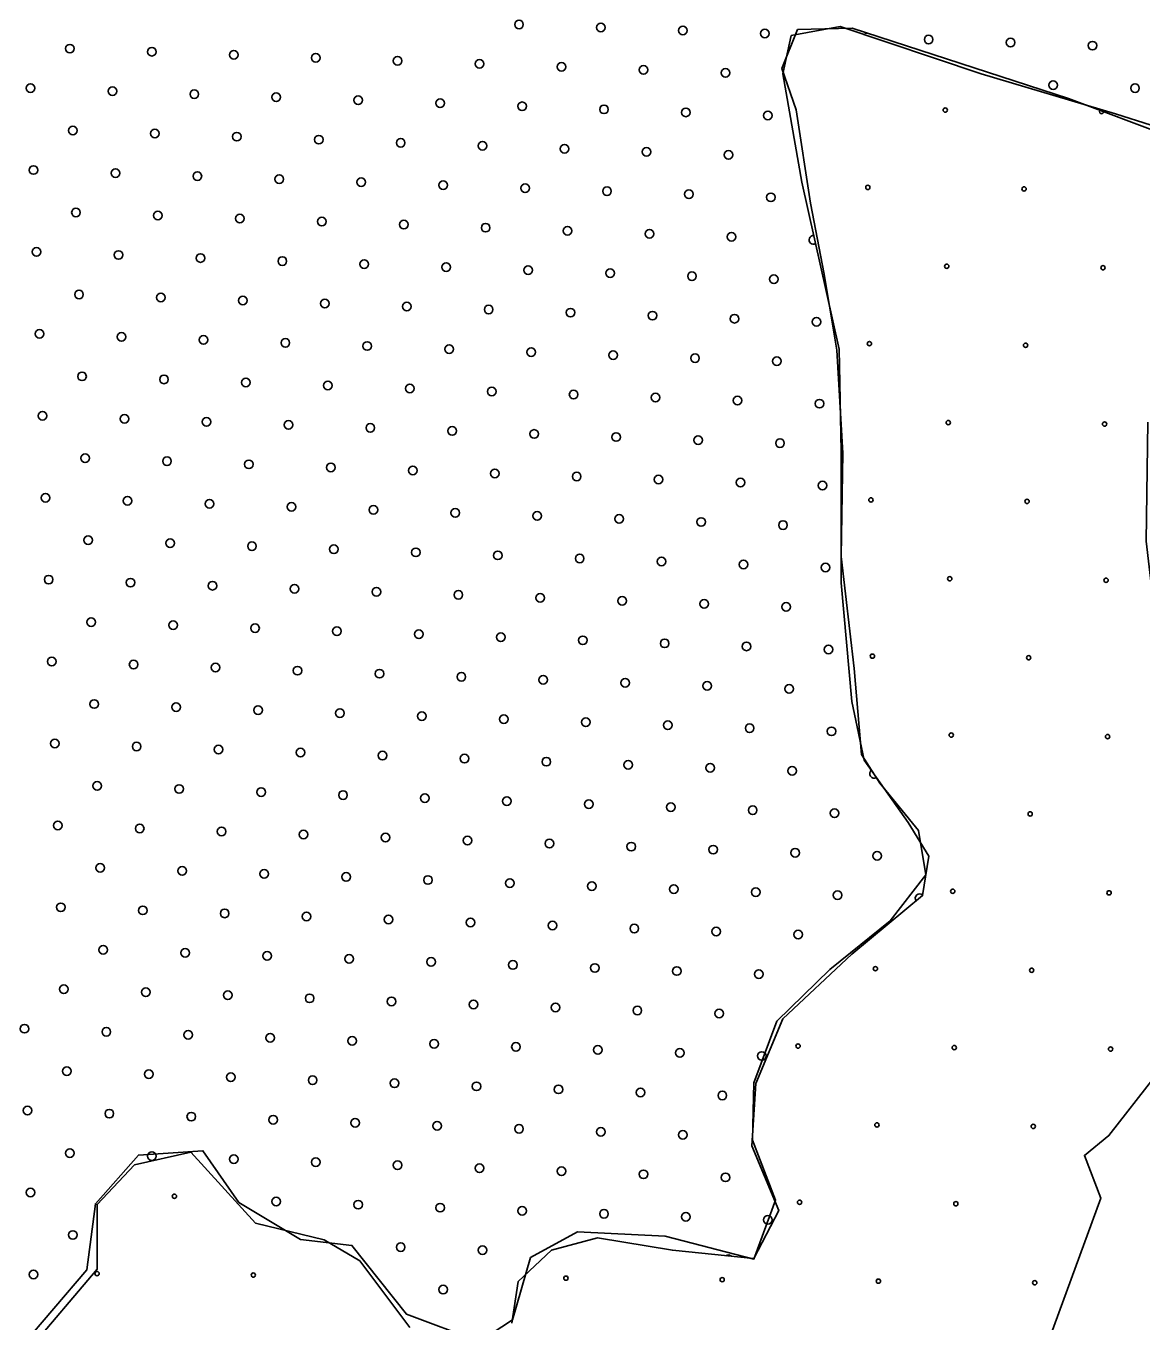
# Model space of a CAD drawing. Extents: x 1612280 to 1883141, y 560852 to 780851.
# Drawn here: x 1786542 to 1789286, y 643812 to 646999 of the extents above; entities that cross this region are included whole.
import ezdxf

# ---------------------------------------------------------------- set-up
doc = ezdxf.new("R2010")
doc.units = 0
for name, color, linetype in [('DESIGN - EROSION CONTROL - Devices', 7, 'Continuous'), ('DESIGN - SCRATCH - User 1', 7, 'Continuous'), ('DESIGN - TRAFFIC CONTROL PERMANENT - Pavement Marking Text', 7, 'Continuous')]:
    doc.layers.add(name, color=color, linetype=linetype)

msp = doc.modelspace()

# ---------------------------------------------------------------- linework, layer by layer
at = {"layer": 'DESIGN - EROSION CONTROL - Devices'}
for centre in [(1788804, 646792.2), (1788804, 646792.2), (1788613.6, 646601.8), (1788613.6, 646601.8), (1788998.2, 646598.1), (1788998.2, 646598.1), (1788807.8, 646407.7), (1788807.8, 646407.7), (1789192.3, 646404), (1789192.3, 646404), (1788617.4, 646217.3), (1788617.4, 646217.3), (1789001.9, 646213.5), (1789001.9, 646213.5), (1788811.5, 646023.1), (1788811.5, 646023.1), (1789196.1, 646019.4), (1789196.1, 646019.4), (1788621.1, 645832.7), (1788621.1, 645832.7), (1789005.6, 645829), (1789005.6, 645829), (1788815.2, 645638.6), (1788815.2, 645638.6), (1789199.8, 645634.9), (1789199.8, 645634.9), (1788624.8, 645448.2), (1788624.8, 645448.2), (1789009.4, 645444.4), (1789009.4, 645444.4), (1788819, 645254), (1788819, 645254), (1789203.5, 645250.3), (1789203.5, 645250.3), (1789013.1, 645059.9), (1789013.1, 645059.9), (1788822.7, 644869.5), (1788822.7, 644869.5), (1789207.3, 644865.7), (1789207.3, 644865.7), (1788632.3, 644679.1), (1788632.3, 644679.1), (1789016.8, 644675.3), (1789016.8, 644675.3), (1788441.9, 644488.7), (1788441.9, 644488.7), (1788826.4, 644484.9), (1788826.4, 644484.9), (1789211, 644481.2), (1789211, 644481.2), (1788636, 644294.5), (1788636, 644294.5), (1789020.6, 644290.8), (1789020.6, 644290.8), (1786907.4, 644119), (1786907.4, 644119), (1788445.6, 644104.1), (1788445.6, 644104.1), (1788830.2, 644100.4), (1788830.2, 644100.4), (1786717, 643928.6), (1786717, 643928.6), (1787101.5, 643924.9), (1787101.5, 643924.9), (1787870.7, 643917.4), (1787870.7, 643917.4), (1788255.2, 643913.7), (1788255.2, 643913.7), (1788639.8, 643910), (1788639.8, 643910), (1789024.3, 643906.2), (1789024.3, 643906.2)]:
    msp.add_circle(centre, 5.28, dxfattribs=at)
for centre, start, end in [((1788609.9, 646986.4), 210.4195, 293.6022), ((1789188.6, 646788.5), 141.8546, 357.0075)]:
    msp.add_arc(centre, 5.28, start, end, dxfattribs=at)
at = {"layer": 'DESIGN - SCRATCH - User 1'}
for points in [[(1788425.2, 646975.9), (1788404.7, 646881.4), (1788450.9, 646614.5), (1788543.2, 646203.8), (1788548.4, 645952.3), (1788548.4, 645628.8), (1788574, 645336.2), (1788604.8, 645192.5), (1788712.5, 645038.5), (1788763.8, 644956.3), (1788748.4, 644858.8), (1788574, 644715.1), (1788404.7, 644555.9), (1788338, 644396.8), (1788327.8, 644242.8), (1788394.5, 644083.6), (1788332.9, 643965.5), (1788132.8, 643986.1), (1787948.1, 644016.9), (1787835.3, 643986.1), (1787753.2, 643909.1), (1787737.8, 643806.4)], [(1788425.2, 646975.9), (1788404.7, 646881.4), (1788450.9, 646614.5), (1788543.2, 646203.8), (1788548.4, 645952.3), (1788548.4, 645628.8), (1788574, 645336.2), (1788604.8, 645192.5), (1788712.5, 645038.5), (1788763.8, 644956.3), (1788748.4, 644858.8), (1788574, 644715.1), (1788404.7, 644555.9), (1788338, 644396.8), (1788327.8, 644242.8), (1788394.5, 644083.6), (1788332.9, 643965.5), (1788132.8, 643986.1), (1787948.1, 644016.9), (1787835.3, 643986.1), (1787753.2, 643909.1), (1787737.8, 643806.4)], [(1788425.2, 646975.9), (1788404.7, 646881.4), (1788450.9, 646614.5), (1788543.2, 646203.8), (1788548.4, 645952.3), (1788548.4, 645628.8), (1788574, 645336.2), (1788604.8, 645192.5), (1788712.5, 645038.5), (1788763.8, 644956.3), (1788748.4, 644858.8), (1788574, 644715.1), (1788404.7, 644555.9), (1788338, 644396.8), (1788327.8, 644242.8), (1788394.5, 644083.6), (1788332.9, 643965.5), (1788132.8, 643986.1), (1787948.1, 644016.9), (1787835.3, 643986.1), (1787753.2, 643909.1), (1787737.8, 643806.4)], [(1788425.2, 646975.9), (1788404.7, 646881.4), (1788450.9, 646614.5), (1788543.2, 646203.8), (1788548.4, 645952.3), (1788548.4, 645628.8), (1788574, 645336.2), (1788604.8, 645192.5), (1788712.5, 645038.5), (1788763.8, 644956.3), (1788748.4, 644858.8), (1788574, 644715.1), (1788404.7, 644555.9), (1788338, 644396.8), (1788327.8, 644242.8), (1788394.5, 644083.6), (1788332.9, 643965.5), (1788132.8, 643986.1), (1787948.1, 644016.9), (1787835.3, 643986.1), (1787753.2, 643909.1), (1787737.8, 643806.4)], [(1790214.4, 646492.6), (1790175.6, 646453.8), (1790108.6, 646422), (1789988.7, 646450.3), (1789734.9, 646637.3), (1789555, 646714.9), (1789361.1, 646725.5), (1789107.2, 646820.7), (1788574.8, 646993.6), (1788440.8, 646990.1), (1788402, 646894.8), (1788437.3, 646792.5), (1788472.5, 646563.2), (1788506, 646388.5)], [(1790214.4, 646492.6), (1790175.6, 646453.8), (1790108.6, 646422), (1789988.7, 646450.3), (1789734.9, 646637.3), (1789555, 646714.9), (1789361.1, 646725.5), (1789107.2, 646820.7), (1788574.8, 646993.6), (1788440.8, 646990.1), (1788402, 646894.8), (1788437.3, 646792.5), (1788472.5, 646563.2), (1788506, 646388.5)], [(1789398.8, 646727), (1789222.9, 646782.8), (1788892.7, 646881.5), (1788545.2, 646997.4), (1788425.2, 646975.9)], [(1789398.8, 646727), (1789222.9, 646782.8), (1788892.7, 646881.5), (1788545.2, 646997.4), (1788425.2, 646975.9)], [(1789398.8, 646727), (1789222.9, 646782.8), (1788892.7, 646881.5), (1788545.2, 646997.4), (1788425.2, 646975.9)], [(1789398.8, 646727), (1789222.9, 646782.8), (1788892.7, 646881.5), (1788545.2, 646997.4), (1788425.2, 646975.9)], [(1788506, 646388.5), (1788537.7, 646201.5), (1788551.9, 645947.5), (1788548.3, 645693.4), (1788580.1, 645418.2), (1788597.7, 645206.5), (1788643.5, 645135.9), (1788738.7, 645019.5), (1788756.4, 644910.1), (1788668.2, 644797.2), (1788520.1, 644677.3), (1788389.7, 644550.2), (1788333.2, 644398.5), (1788329.7, 644257.4), (1788386.1, 644109.2), (1788333.2, 643964.5), (1788114.6, 644021), (1787899.5, 644031.6), (1787783.2, 643968.1), (1787739.1, 643814.6)], [(1788506, 646388.5), (1788537.7, 646201.5), (1788551.9, 645947.5), (1788548.3, 645693.4), (1788580.1, 645418.2), (1788597.7, 645206.5), (1788643.5, 645135.9), (1788738.7, 645019.5), (1788756.4, 644910.1), (1788668.2, 644797.2), (1788520.1, 644677.3), (1788389.7, 644550.2), (1788333.2, 644398.5), (1788329.7, 644257.4), (1788386.1, 644109.2), (1788333.2, 643964.5), (1788114.6, 644021), (1787899.5, 644031.6), (1787783.2, 643968.1), (1787739.1, 643814.6)], [(1788205, 643223), (1788804.1, 643068.3), (1789186.6, 644114.5), (1789146.6, 644219.6), (1789206.7, 644268.2), (1789548.9, 644706.5), (1789447, 645338.1), (1789327.1, 645484.8), (1789326.5, 645492.3), (1789298.9, 645731.3), (1789303, 646023.9)], [(1788205, 643223), (1788804.1, 643068.3), (1789186.6, 644114.5), (1789146.6, 644219.6), (1789206.7, 644268.2), (1789548.9, 644706.5), (1789447, 645338.1), (1789327.1, 645484.8), (1789326.5, 645492.3), (1789298.9, 645731.3), (1789303, 646023.9)], [(1787739.1, 643814.6), (1787658, 643761.7), (1787478.2, 643828.7), (1787344.2, 643998.1), (1787217.2, 644012.2), (1787065.6, 644103.9), (1786977.5, 644230.9), (1786818.8, 644220.3), (1786713, 644100.4), (1786691.8, 643938.1), (1786529.6, 643747.5), (1786381.5, 643550), (1786360.4, 643454.7), (1786339.2, 643214.8), (1786311, 642967.8), (1786346.3, 642727.9), (1786406.2, 642456.2), (1786524.4, 642094.5)], [(1787739.1, 643814.6), (1787658, 643761.7), (1787478.2, 643828.7), (1787344.2, 643998.1), (1787217.2, 644012.2), (1787065.6, 644103.9), (1786977.5, 644230.9), (1786818.8, 644220.3), (1786713, 644100.4), (1786691.8, 643938.1), (1786529.6, 643747.5), (1786381.5, 643550), (1786360.4, 643454.7), (1786339.2, 643214.8), (1786311, 642967.8), (1786346.3, 642727.9), (1786406.2, 642456.2), (1786524.4, 642094.5)], [(1787486.4, 643796.1), (1787363.3, 643960.4), (1787276.1, 644011.7), (1787106.8, 644052.8), (1786947.7, 644227.4), (1786809.2, 644196.6), (1786716.9, 644099), (1786716.9, 643939.9), (1786547.6, 643739.7)], [(1787486.4, 643796.1), (1787363.3, 643960.4), (1787276.1, 644011.7), (1787106.8, 644052.8), (1786947.7, 644227.4), (1786809.2, 644196.6), (1786716.9, 644099), (1786716.9, 643939.9), (1786547.6, 643739.7)], [(1787486.4, 643796.1), (1787363.3, 643960.4), (1787276.1, 644011.7), (1787106.8, 644052.8), (1786947.7, 644227.4), (1786809.2, 644196.6), (1786716.9, 644099), (1786716.9, 643939.9), (1786547.6, 643739.7)], [(1787486.4, 643796.1), (1787363.3, 643960.4), (1787276.1, 644011.7), (1787106.8, 644052.8), (1786947.7, 644227.4), (1786809.2, 644196.6), (1786716.9, 644099), (1786716.9, 643939.9), (1786547.6, 643739.7)]]:
    msp.add_lwpolyline(points, dxfattribs=at)
at = {"layer": 'DESIGN - TRAFFIC CONTROL PERMANENT - Pavement Marking Text'}
for centre in [(1787755.3, 647003), (1787755.3, 647003), (1787956.9, 646995.5), (1787956.9, 646995.5), (1788158.5, 646988.1), (1788158.5, 646988.1), (1788360.1, 646980.6), (1788360.1, 646980.6), (1788763.3, 646965.7), (1788763.3, 646965.7), (1786650.2, 646943.3), (1786650.2, 646943.3), (1786851.8, 646935.8), (1786851.8, 646935.8), (1788965, 646958.2), (1788965, 646958.2), (1789166.6, 646950.7), (1789166.6, 646950.7), (1787053.4, 646928.3), (1787053.4, 646928.3), (1787255, 646920.9), (1787255, 646920.9), (1787456.6, 646913.4), (1787456.6, 646913.4), (1787658.2, 646905.9), (1787658.2, 646905.9), (1787859.8, 646898.5), (1787859.8, 646898.5), (1788061.4, 646891), (1788061.4, 646891), (1788263.1, 646883.5), (1788263.1, 646883.5), (1786553.1, 646846.2), (1786553.1, 646846.2), (1786754.7, 646838.7), (1786754.7, 646838.7), (1789069.5, 646853.7), (1789069.5, 646853.7), (1789271.1, 646846.2), (1789271.1, 646846.2), (1786956.3, 646831.3), (1786956.3, 646831.3), (1787157.9, 646823.8), (1787157.9, 646823.8), (1787359.5, 646816.3), (1787359.5, 646816.3), (1787561.2, 646808.9), (1787561.2, 646808.9), (1787762.8, 646801.4), (1787762.8, 646801.4), (1787964.4, 646793.9), (1787964.4, 646793.9), (1788166, 646786.5), (1788166, 646786.5), (1788367.6, 646779), (1788367.6, 646779), (1786657.6, 646741.7), (1786657.6, 646741.7), (1786859.3, 646734.2), (1786859.3, 646734.2), (1787060.9, 646726.7), (1787060.9, 646726.7), (1787262.5, 646719.3), (1787262.5, 646719.3), (1787464.1, 646711.8), (1787464.1, 646711.8), (1787665.7, 646704.3), (1787665.7, 646704.3), (1787867.3, 646696.9), (1787867.3, 646696.9), (1788068.9, 646689.4), (1788068.9, 646689.4), (1788270.5, 646681.9), (1788270.5, 646681.9), (1786560.6, 646644.6), (1786560.6, 646644.6), (1786762.2, 646637.1), (1786762.2, 646637.1), (1786963.8, 646629.7), (1786963.8, 646629.7), (1787165.4, 646622.2), (1787165.4, 646622.2), (1787367, 646614.7), (1787367, 646614.7), (1787568.6, 646607.3), (1787568.6, 646607.3), (1787770.2, 646599.8), (1787770.2, 646599.8), (1787971.8, 646592.3), (1787971.8, 646592.3), (1788173.5, 646584.9), (1788173.5, 646584.9), (1788375.1, 646577.4), (1788375.1, 646577.4), (1786665.1, 646540), (1786665.1, 646540), (1786866.7, 646532.6), (1786866.7, 646532.6), (1787068.3, 646525.1), (1787068.3, 646525.1), (1787269.9, 646517.6), (1787269.9, 646517.6), (1787471.6, 646510.2), (1787471.6, 646510.2), (1787673.2, 646502.7), (1787673.2, 646502.7), (1787874.8, 646495.2), (1787874.8, 646495.2), (1788076.4, 646487.8), (1788076.4, 646487.8), (1788278, 646480.3), (1788278, 646480.3), (1786568, 646443), (1786568, 646443), (1786769.6, 646435.5), (1786769.6, 646435.5), (1786971.3, 646428), (1786971.3, 646428), (1787172.9, 646420.6), (1787172.9, 646420.6), (1787374.5, 646413.1), (1787374.5, 646413.1), (1787576.1, 646405.6), (1787576.1, 646405.6), (1787777.7, 646398.2), (1787777.7, 646398.2), (1787979.3, 646390.7), (1787979.3, 646390.7), (1788180.9, 646383.2), (1788180.9, 646383.2), (1788382.5, 646375.8), (1788382.5, 646375.8), (1786672.6, 646338.4), (1786672.6, 646338.4), (1786874.2, 646331), (1786874.2, 646331), (1787075.8, 646323.5), (1787075.8, 646323.5), (1787277.4, 646316), (1787277.4, 646316), (1787479, 646308.6), (1787479, 646308.6), (1787680.6, 646301.1), (1787680.6, 646301.1), (1787882.2, 646293.6), (1787882.2, 646293.6), (1788083.8, 646286.2), (1788083.8, 646286.2), (1788285.5, 646278.7), (1788285.5, 646278.7), (1788487.1, 646271.2), (1788487.1, 646271.2), (1786575.5, 646241.4), (1786575.5, 646241.4), (1786777.1, 646233.9), (1786777.1, 646233.9), (1786978.7, 646226.4), (1786978.7, 646226.4), (1787180.3, 646219), (1787180.3, 646219), (1787381.9, 646211.5), (1787381.9, 646211.5), (1787583.6, 646204), (1787583.6, 646204), (1787785.2, 646196.6), (1787785.2, 646196.6), (1787986.8, 646189.1), (1787986.8, 646189.1), (1788188.4, 646181.6), (1788188.4, 646181.6), (1788390, 646174.2), (1788390, 646174.2), (1786680, 646136.8), (1786680, 646136.8), (1786881.7, 646129.4), (1786881.7, 646129.4), (1787083.3, 646121.9), (1787083.3, 646121.9), (1787284.9, 646114.4), (1787284.9, 646114.4), (1787486.5, 646107), (1787486.5, 646107), (1787688.1, 646099.5), (1787688.1, 646099.5), (1787889.7, 646092), (1787889.7, 646092), (1788091.3, 646084.6), (1788091.3, 646084.6), (1788292.9, 646077.1), (1788292.9, 646077.1), (1788494.5, 646069.6), (1788494.5, 646069.6), (1786583, 646039.8), (1786583, 646039.8), (1786784.6, 646032.3), (1786784.6, 646032.3), (1786986.2, 646024.8), (1786986.2, 646024.8), (1787187.8, 646017.4), (1787187.8, 646017.4), (1787389.4, 646009.9), (1787389.4, 646009.9), (1787591, 646002.4), (1787591, 646002.4), (1787792.6, 645995), (1787792.6, 645995), (1787994.2, 645987.5), (1787994.2, 645987.5), (1788195.9, 645980), (1788195.9, 645980), (1788397.5, 645972.6), (1788397.5, 645972.6), (1786687.5, 645935.2), (1786687.5, 645935.2), (1786889.1, 645927.8), (1786889.1, 645927.8), (1787090.7, 645920.3), (1787090.7, 645920.3), (1787292.3, 645912.8), (1787292.3, 645912.8), (1787494, 645905.4), (1787494, 645905.4), (1787695.6, 645897.9), (1787695.6, 645897.9), (1787897.2, 645890.4), (1787897.2, 645890.4), (1788098.8, 645882.9), (1788098.8, 645882.9), (1788300.4, 645875.5), (1788300.4, 645875.5), (1788502, 645868), (1788502, 645868), (1786590.4, 645838.1), (1786590.4, 645838.1), (1786792, 645830.7), (1786792, 645830.7), (1786993.7, 645823.2), (1786993.7, 645823.2), (1787195.3, 645815.7), (1787195.3, 645815.7), (1787396.9, 645808.3), (1787396.9, 645808.3), (1787598.5, 645800.8), (1787598.5, 645800.8), (1787800.1, 645793.3), (1787800.1, 645793.3), (1788001.7, 645785.9), (1788001.7, 645785.9), (1788203.3, 645778.4), (1788203.3, 645778.4), (1788404.9, 645770.9), (1788404.9, 645770.9), (1786695, 645733.6), (1786695, 645733.6), (1786896.6, 645726.1), (1786896.6, 645726.1), (1787098.2, 645718.7), (1787098.2, 645718.7), (1787299.8, 645711.2), (1787299.8, 645711.2), (1787501.4, 645703.7), (1787501.4, 645703.7), (1787703, 645696.3), (1787703, 645696.3), (1787904.6, 645688.8), (1787904.6, 645688.8), (1788106.2, 645681.3), (1788106.2, 645681.3), (1788307.9, 645673.9), (1788307.9, 645673.9), (1788509.5, 645666.4), (1788509.5, 645666.4), (1786597.9, 645636.5), (1786597.9, 645636.5), (1786799.5, 645629.1), (1786799.5, 645629.1), (1787001.1, 645621.6), (1787001.1, 645621.6), (1787202.7, 645614.1), (1787202.7, 645614.1), (1787404.3, 645606.7), (1787404.3, 645606.7), (1787606, 645599.2), (1787606, 645599.2), (1787807.6, 645591.7), (1787807.6, 645591.7), (1788009.2, 645584.3), (1788009.2, 645584.3), (1788210.8, 645576.8), (1788210.8, 645576.8), (1788412.4, 645569.3), (1788412.4, 645569.3), (1786702.4, 645532), (1786702.4, 645532), (1786904.1, 645524.5), (1786904.1, 645524.5), (1787105.7, 645517.1), (1787105.7, 645517.1), (1787307.3, 645509.6), (1787307.3, 645509.6), (1787508.9, 645502.1), (1787508.9, 645502.1), (1787710.5, 645494.7), (1787710.5, 645494.7), (1787912.1, 645487.2), (1787912.1, 645487.2), (1788113.7, 645479.7), (1788113.7, 645479.7), (1788315.3, 645472.3), (1788315.3, 645472.3), (1788516.9, 645464.8), (1788516.9, 645464.8), (1786605.4, 645434.9), (1786605.4, 645434.9), (1786807, 645427.5), (1786807, 645427.5), (1787008.6, 645420), (1787008.6, 645420), (1787210.2, 645412.5), (1787210.2, 645412.5), (1787411.8, 645405.1), (1787411.8, 645405.1), (1787613.4, 645397.6), (1787613.4, 645397.6), (1787815, 645390.1), (1787815, 645390.1), (1788016.6, 645382.7), (1788016.6, 645382.7), (1788218.3, 645375.2), (1788218.3, 645375.2), (1788419.9, 645367.7), (1788419.9, 645367.7), (1786709.9, 645330.4), (1786709.9, 645330.4), (1786911.5, 645322.9), (1786911.5, 645322.9), (1787113.1, 645315.5), (1787113.1, 645315.5), (1787314.7, 645308), (1787314.7, 645308), (1787516.4, 645300.5), (1787516.4, 645300.5), (1787718, 645293.1), (1787718, 645293.1), (1787919.6, 645285.6), (1787919.6, 645285.6), (1788121.2, 645278.1), (1788121.2, 645278.1), (1788322.8, 645270.7), (1788322.8, 645270.7), (1788524.4, 645263.2), (1788524.4, 645263.2), (1786612.8, 645233.3), (1786612.8, 645233.3), (1786814.4, 645225.8), (1786814.4, 645225.8), (1787016.1, 645218.4), (1787016.1, 645218.4), (1787217.7, 645210.9), (1787217.7, 645210.9), (1787419.3, 645203.4), (1787419.3, 645203.4), (1787620.9, 645196), (1787620.9, 645196), (1787822.5, 645188.5), (1787822.5, 645188.5), (1788024.1, 645181), (1788024.1, 645181), (1788225.7, 645173.6), (1788225.7, 645173.6), (1788427.3, 645166.1), (1788427.3, 645166.1), (1786717.4, 645128.8), (1786717.4, 645128.8), (1786919, 645121.3), (1786919, 645121.3), (1787120.6, 645113.8), (1787120.6, 645113.8), (1787322.2, 645106.4), (1787322.2, 645106.4), (1787523.8, 645098.9), (1787523.8, 645098.9), (1787725.4, 645091.4), (1787725.4, 645091.4), (1787927, 645084), (1787927, 645084), (1788128.7, 645076.5), (1788128.7, 645076.5), (1788330.3, 645069), (1788330.3, 645069), (1788531.9, 645061.6), (1788531.9, 645061.6), (1786620.3, 645031.7), (1786620.3, 645031.7), (1786821.9, 645024.2), (1786821.9, 645024.2), (1787023.5, 645016.8), (1787023.5, 645016.8), (1787225.1, 645009.3), (1787225.1, 645009.3), (1787426.7, 645001.8), (1787426.7, 645001.8), (1787628.4, 644994.4), (1787628.4, 644994.4), (1787830, 644986.9), (1787830, 644986.9), (1788031.6, 644979.4), (1788031.6, 644979.4), (1788233.2, 644972), (1788233.2, 644972), (1788434.8, 644964.5), (1788434.8, 644964.5), (1788636.4, 644957), (1788636.4, 644957), (1786724.8, 644927.2), (1786724.8, 644927.2), (1786926.5, 644919.7), (1786926.5, 644919.7), (1787128.1, 644912.2), (1787128.1, 644912.2), (1787329.7, 644904.8), (1787329.7, 644904.8), (1787531.3, 644897.3), (1787531.3, 644897.3), (1787732.9, 644889.8), (1787732.9, 644889.8), (1787934.5, 644882.4), (1787934.5, 644882.4), (1788136.1, 644874.9), (1788136.1, 644874.9), (1788337.7, 644867.4), (1788337.7, 644867.4), (1788539.3, 644860), (1788539.3, 644860), (1786627.8, 644830.1), (1786627.8, 644830.1), (1786829.4, 644822.6), (1786829.4, 644822.6), (1787031, 644815.2), (1787031, 644815.2), (1787232.6, 644807.7), (1787232.6, 644807.7), (1787434.2, 644800.2), (1787434.2, 644800.2), (1787635.8, 644792.8), (1787635.8, 644792.8), (1787837.4, 644785.3), (1787837.4, 644785.3), (1788039, 644777.8), (1788039, 644777.8), (1788240.7, 644770.4), (1788240.7, 644770.4), (1788442.3, 644762.9), (1788442.3, 644762.9), (1786732.3, 644725.6), (1786732.3, 644725.6), (1786933.9, 644718.1), (1786933.9, 644718.1), (1787135.5, 644710.6), (1787135.5, 644710.6), (1787337.1, 644703.2), (1787337.1, 644703.2), (1787538.8, 644695.7), (1787538.8, 644695.7), (1787740.4, 644688.2), (1787740.4, 644688.2), (1787942, 644680.8), (1787942, 644680.8), (1788143.6, 644673.3), (1788143.6, 644673.3), (1788345.2, 644665.8), (1788345.2, 644665.8), (1786635.2, 644628.5), (1786635.2, 644628.5), (1786836.9, 644621), (1786836.9, 644621), (1787038.5, 644613.6), (1787038.5, 644613.6), (1787240.1, 644606.1), (1787240.1, 644606.1), (1787441.7, 644598.6), (1787441.7, 644598.6), (1787643.3, 644591.2), (1787643.3, 644591.2), (1787844.9, 644583.7), (1787844.9, 644583.7), (1788046.5, 644576.2), (1788046.5, 644576.2), (1788248.1, 644568.7), (1788248.1, 644568.7), (1786538.2, 644531.4), (1786538.2, 644531.4), (1786739.8, 644523.9), (1786739.8, 644523.9), (1786941.4, 644516.5), (1786941.4, 644516.5), (1787143, 644509), (1787143, 644509), (1787344.6, 644501.5), (1787344.6, 644501.5), (1787546.2, 644494.1), (1787546.2, 644494.1), (1787747.8, 644486.6), (1787747.8, 644486.6), (1787949.4, 644479.1), (1787949.4, 644479.1), (1788151.1, 644471.7), (1788151.1, 644471.7), (1788352.7, 644464.2), (1788352.7, 644464.2), (1786642.7, 644426.9), (1786642.7, 644426.9), (1786844.3, 644419.4), (1786844.3, 644419.4), (1787045.9, 644411.9), (1787045.9, 644411.9), (1787247.5, 644404.5), (1787247.5, 644404.5), (1787449.1, 644397), (1787449.1, 644397), (1787650.8, 644389.5), (1787650.8, 644389.5), (1787852.4, 644382.1), (1787852.4, 644382.1), (1788054, 644374.6), (1788054, 644374.6), (1788255.6, 644367.1), (1788255.6, 644367.1), (1786545.6, 644329.8), (1786545.6, 644329.8), (1786747.2, 644322.3), (1786747.2, 644322.3), (1786948.9, 644314.9), (1786948.9, 644314.9), (1787150.5, 644307.4), (1787150.5, 644307.4), (1787352.1, 644299.9), (1787352.1, 644299.9), (1787553.7, 644292.5), (1787553.7, 644292.5), (1787755.3, 644285), (1787755.3, 644285), (1787956.9, 644277.5), (1787956.9, 644277.5), (1788158.5, 644270.1), (1788158.5, 644270.1), (1786650.2, 644225.3), (1786650.2, 644225.3), (1786851.8, 644217.8), (1786851.8, 644217.8), (1787053.4, 644210.3), (1787053.4, 644210.3), (1787255, 644202.9), (1787255, 644202.9), (1787456.6, 644195.4), (1787456.6, 644195.4), (1787658.2, 644187.9), (1787658.2, 644187.9), (1787859.8, 644180.5), (1787859.8, 644180.5), (1788061.4, 644173), (1788061.4, 644173), (1788263.1, 644165.5), (1788263.1, 644165.5), (1786553.1, 644128.2), (1786553.1, 644128.2), (1787157.9, 644105.8), (1787157.9, 644105.8), (1787359.5, 644098.3), (1787359.5, 644098.3), (1787561.2, 644090.9), (1787561.2, 644090.9), (1787762.8, 644083.4), (1787762.8, 644083.4), (1787964.4, 644075.9), (1787964.4, 644075.9), (1788166, 644068.5), (1788166, 644068.5), (1788367.6, 644061), (1788367.6, 644061), (1786657.6, 644023.7), (1786657.6, 644023.7), (1787464.1, 643993.8), (1787464.1, 643993.8), (1787665.7, 643986.3), (1787665.7, 643986.3), (1786560.6, 643926.6), (1786560.6, 643926.6), (1787568.6, 643889.2), (1787568.6, 643889.2)]:
    msp.add_circle(centre, 10.6, dxfattribs=at)
for centre, start, end in [((1788479.6, 646472.8), 85.8188, 299.5265), ((1788628.9, 645158.6), 127.0793, 302.8729), ((1788740.9, 644852.5), 43.5283, 219.0214), ((1788270.5, 643963.9), 43.2582, 125.0228)]:
    msp.add_arc(centre, 10.6, start, end, dxfattribs=at)

doc.saveas('drawing.dxf')
